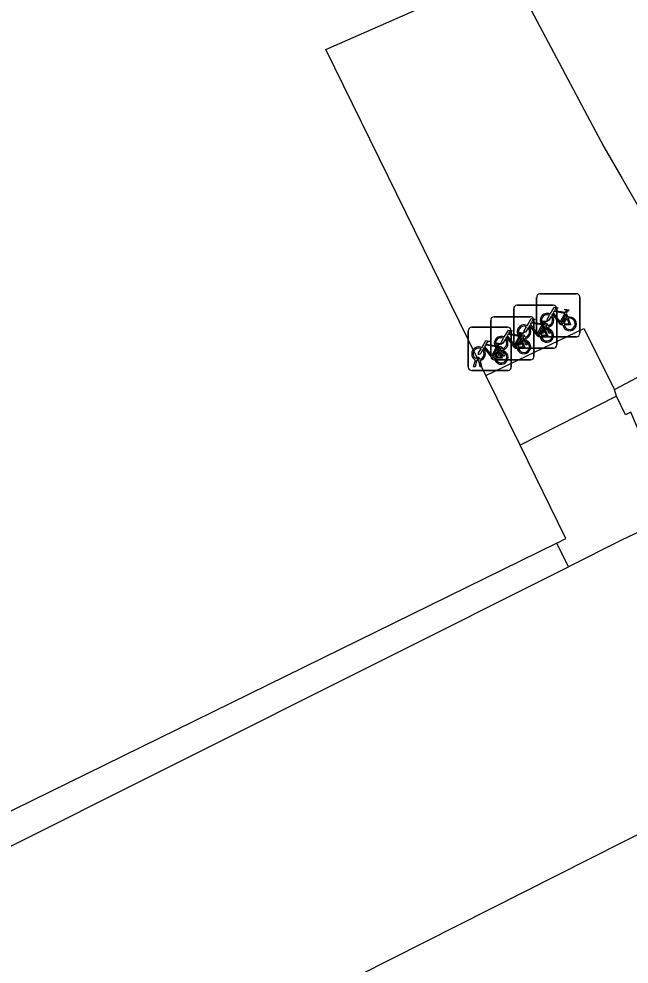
# Model space of a CAD drawing. Extents: x 160457 to 162082, y 388340 to 389736.
# Drawn here: x 160985.99 to 161000.17, y 388768.82 to 388790.76 of the extents above; entities that cross this region are included whole.
import ezdxf

# ---------------------------------------------------------------- set-up
doc = ezdxf.new("R2010")
doc.units = 0
for name, color, linetype in [('IMGEO_Fietsenrek', 7, 'Continuous'), ('IMGEO_Fietspad_gesloten', 7, 'Continuous'), ('IMGEO_Groenvoorziening', 7, 'Continuous'), ('IMGEO_Muur', 7, 'Continuous'), ('IMGEO_Pand', 7, 'Continuous'), ('IMGEO_Voetpad_open', 7, 'Continuous'), ('IMGEO_Waterloop', 7, 'Continuous')]:
    doc.layers.add(name, color=color, linetype=linetype)

msp = doc.modelspace()

# ---------------------------------------------------------------- linework, layer by layer
at = {"layer": 'IMGEO_Fietsenrek'}
for p, q in [((160998.093, 388784.378), (160998.934, 388784.378)), ((160998.934, 388784.378), (160998.093, 388784.378)), ((160998.018, 388783.453), (160998.018, 388784.294)), ((160998.018, 388784.294), (160998.018, 388783.453)), ((160999.018, 388784.303), (160999.018, 388783.462)), ((160999.018, 388783.462), (160999.018, 388784.303)), ((160997.485, 388783.186), (160997.485, 388784.027)), ((160997.485, 388784.027), (160997.485, 388783.186)), ((160997.56, 388784.111), (160998.401, 388784.111)), ((160998.401, 388784.111), (160997.56, 388784.111)), ((160998.485, 388784.036), (160998.485, 388783.195)), ((160998.485, 388783.195), (160998.485, 388784.036)), ((160998.705, 388783.927), (160998.741, 388783.832)), ((160996.953, 388782.919), (160996.953, 388783.76)), ((160996.953, 388783.76), (160996.953, 388782.919)), ((160997.028, 388783.844), (160997.869, 388783.844)), ((160997.869, 388783.844), (160997.028, 388783.844)), ((160997.953, 388783.769), (160997.953, 388782.928)), ((160997.953, 388782.928), (160997.953, 388783.769)), ((160996.428, 388782.674), (160996.428, 388783.515)), ((160996.428, 388783.515), (160996.428, 388782.674)), ((160996.503, 388783.599), (160997.344, 388783.599)), ((160997.344, 388783.599), (160996.503, 388783.599)), ((160997.428, 388783.524), (160997.428, 388782.683)), ((160997.428, 388782.683), (160997.428, 388783.524)), ((160998.145, 388783.462), (160998.184, 388783.622)), ((160998.172, 388783.66), (160998.208, 388783.565)), ((160998.214, 388783.61), (160998.179, 388783.462)), ((160998.256, 388783.634), (160998.255, 388783.638)), ((160998.297, 388783.462), (160998.263, 388783.604)), ((160998.287, 388783.645), (160998.288, 388783.638)), ((160998.295, 388783.608), (160998.33, 388783.462)), ((160997.612, 388783.195), (160997.651, 388783.355)), ((160997.64, 388783.393), (160997.676, 388783.298)), ((160997.681, 388783.343), (160997.646, 388783.195)), ((160997.723, 388783.367), (160997.722, 388783.371)), ((160997.764, 388783.195), (160997.73, 388783.337)), ((160997.754, 388783.378), (160997.755, 388783.371)), ((160997.762, 388783.341), (160997.797, 388783.195)), ((160998.943, 388783.378), (160998.102, 388783.378)), ((160998.102, 388783.378), (160998.943, 388783.378)), ((160998.179, 388783.462), (160998.145, 388783.462)), ((160998.33, 388783.462), (160998.297, 388783.462)), ((160997.08, 388782.928), (160997.119, 388783.088)), ((160997.149, 388783.076), (160997.114, 388782.928)), ((160997.115, 388783.148), (160997.151, 388783.053)), ((160997.191, 388783.1), (160997.19, 388783.104)), ((160997.232, 388782.928), (160997.198, 388783.07)), ((160997.222, 388783.111), (160997.223, 388783.104)), ((160997.23, 388783.074), (160997.265, 388782.928)), ((160998.41, 388783.111), (160997.569, 388783.111)), ((160997.569, 388783.111), (160998.41, 388783.111)), ((160997.646, 388783.195), (160997.612, 388783.195)), ((160997.797, 388783.195), (160997.764, 388783.195)), ((160996.555, 388782.683), (160996.594, 388782.843)), ((160996.624, 388782.831), (160996.589, 388782.683)), ((160996.666, 388782.855), (160996.665, 388782.859)), ((160996.707, 388782.683), (160996.673, 388782.825)), ((160996.697, 388782.866), (160996.698, 388782.859)), ((160996.705, 388782.829), (160996.74, 388782.683)), ((160997.878, 388782.844), (160997.037, 388782.844)), ((160997.037, 388782.844), (160997.878, 388782.844)), ((160997.114, 388782.928), (160997.08, 388782.928)), ((160997.265, 388782.928), (160997.232, 388782.928)), ((160997.353, 388782.599), (160996.512, 388782.599)), ((160996.512, 388782.599), (160997.353, 388782.599)), ((160996.589, 388782.683), (160996.555, 388782.683)), ((160996.74, 388782.683), (160996.707, 388782.683))]:
    msp.add_line(p, q, dxfattribs=at)
for points in [[(160998.331, 388783.904), (160998.426, 388784.068), (160998.512, 388784.054), (160998.514, 388784.045), (160998.458, 388784.034), (160998.431, 388783.989), (160998.687, 388783.948)], [(160998.674, 388783.923), (160998.417, 388783.964), (160998.4, 388783.935), (160998.567, 388783.715), (160998.674, 388783.923)], [(160998.687, 388783.948), (160998.712, 388783.997), (160998.706, 388784.001), (160998.683, 388784.005), (160998.671, 388784.012), (160998.67, 388784.015), (160998.672, 388784.02), (160998.767, 388784.005), (160998.769, 388783.995), (160998.759, 388783.982), (160998.747, 388783.976), (160998.733, 388783.982), (160998.705, 388783.927)], [(160997.798, 388783.637), (160997.893, 388783.801), (160997.979, 388783.787), (160997.981, 388783.778), (160997.925, 388783.767), (160997.898, 388783.722), (160998.154, 388783.681)], [(160998.141, 388783.656), (160997.884, 388783.697), (160997.867, 388783.668), (160998.034, 388783.448), (160998.141, 388783.656)], [(160998.154, 388783.681), (160998.179, 388783.73), (160998.173, 388783.734), (160998.15, 388783.738), (160998.138, 388783.745), (160998.137, 388783.748), (160998.139, 388783.753), (160998.234, 388783.738), (160998.236, 388783.728), (160998.226, 388783.715), (160998.214, 388783.709), (160998.2, 388783.715), (160998.172, 388783.66)], [(160998.352, 388783.852), (160998.3, 388783.762), (160998.26, 388783.737), (160998.261, 388783.784), (160998.316, 388783.878)], [(160998.627, 388783.66), (160998.577, 388783.66), (160998.386, 388783.911), (160998.367, 388783.879)], [(160998.722, 388783.825), (160998.692, 388783.902), (160998.583, 388783.684), (160998.626, 388783.684)], [(160998.656, 388783.684), (160998.776, 388783.683), (160998.732, 388783.797)], [(160998.752, 388783.804), (160998.807, 388783.659), (160998.657, 388783.659)], [(160997.266, 388783.37), (160997.361, 388783.534), (160997.447, 388783.52), (160997.449, 388783.511), (160997.393, 388783.5), (160997.366, 388783.455), (160997.622, 388783.414)], [(160997.622, 388783.414), (160997.647, 388783.463), (160997.641, 388783.467), (160997.618, 388783.471), (160997.606, 388783.478), (160997.605, 388783.481), (160997.607, 388783.486), (160997.702, 388783.471), (160997.704, 388783.461), (160997.694, 388783.448), (160997.682, 388783.442), (160997.668, 388783.448), (160997.64, 388783.393)], [(160997.819, 388783.585), (160997.767, 388783.495), (160997.727, 388783.47), (160997.728, 388783.517), (160997.783, 388783.611)], [(160998.094, 388783.393), (160998.044, 388783.393), (160997.853, 388783.644), (160997.834, 388783.612)], [(160998.189, 388783.558), (160998.159, 388783.635), (160998.05, 388783.417), (160998.093, 388783.417)], [(160998.123, 388783.417), (160998.243, 388783.416), (160998.199, 388783.53)], [(160998.219, 388783.537), (160998.274, 388783.392), (160998.124, 388783.392)], [(160996.741, 388783.125), (160996.836, 388783.289), (160996.922, 388783.275), (160996.924, 388783.266), (160996.868, 388783.255), (160996.841, 388783.21), (160997.097, 388783.169)], [(160997.287, 388783.318), (160997.235, 388783.228), (160997.195, 388783.203), (160997.196, 388783.25), (160997.251, 388783.344)], [(160997.562, 388783.126), (160997.512, 388783.126), (160997.321, 388783.377), (160997.302, 388783.345)], [(160997.609, 388783.389), (160997.352, 388783.43), (160997.335, 388783.401), (160997.502, 388783.181), (160997.609, 388783.389)], [(160997.657, 388783.291), (160997.627, 388783.368), (160997.518, 388783.15), (160997.561, 388783.15)], [(160997.591, 388783.15), (160997.711, 388783.149), (160997.667, 388783.263)], [(160997.687, 388783.27), (160997.742, 388783.125), (160997.592, 388783.125)], [(160996.762, 388783.073), (160996.71, 388782.983), (160996.67, 388782.958), (160996.671, 388783.005), (160996.726, 388783.099)], [(160997.037, 388782.881), (160996.987, 388782.881), (160996.796, 388783.132), (160996.777, 388783.1)], [(160997.084, 388783.144), (160996.827, 388783.185), (160996.81, 388783.156), (160996.977, 388782.936), (160997.084, 388783.144)], [(160997.132, 388783.046), (160997.102, 388783.123), (160996.993, 388782.905), (160997.036, 388782.905)], [(160997.097, 388783.169), (160997.122, 388783.218), (160997.116, 388783.222), (160997.093, 388783.226), (160997.081, 388783.233), (160997.08, 388783.236), (160997.082, 388783.241), (160997.177, 388783.226), (160997.179, 388783.216), (160997.169, 388783.203), (160997.157, 388783.197), (160997.143, 388783.203), (160997.115, 388783.148)], [(160997.066, 388782.905), (160997.186, 388782.904), (160997.142, 388783.018)], [(160997.162, 388783.025), (160997.217, 388782.88), (160997.067, 388782.88)]]:
    msp.add_lwpolyline(points, dxfattribs=at)
for centre, radius, start, end in [((160998.096, 388784.3), 0.0779, 92.4484, 184.2845), ((160998.096, 388784.3), 0.0779, 92.4484, 184.2845), ((160998.94, 388784.3), 0.0779, 2.4484, 94.2845), ((160998.94, 388784.3), 0.0779, 2.4484, 94.2845), ((160997.563, 388784.033), 0.0779, 92.4484, 184.2845), ((160997.563, 388784.033), 0.0779, 92.4484, 184.2845), ((160998.258, 388783.763), 0.159, 62.6766, 242.1369), ((160998.407, 388784.033), 0.0779, 2.4484, 94.2845), ((160998.407, 388784.033), 0.0779, 2.4484, 94.2845), ((160997.031, 388783.766), 0.0779, 92.4484, 184.2845), ((160997.031, 388783.766), 0.0779, 92.4484, 184.2845), ((160997.875, 388783.766), 0.0779, 2.4484, 94.2845), ((160997.875, 388783.766), 0.0779, 2.4484, 94.2845), ((160998.258, 388783.763), 0.129, 63.3192, 238.903), ((160998.258, 388783.763), 0.129, 283.6043, 43.4302), ((160998.258, 388783.763), 0.159, 283.5766, 46.6042), ((160998.785, 388783.679), 0.159, 113.3408, 178.3217), ((160998.785, 388783.679), 0.159, 187.0065, 105.7708), ((160998.785, 388783.679), 0.129, 113.923, 177.9556), ((160998.785, 388783.679), 0.129, 188.6715, 104.5883), ((160996.506, 388783.521), 0.0779, 92.4484, 184.2845), ((160996.506, 388783.521), 0.0779, 92.4484, 184.2845), ((160997.35, 388783.521), 0.0779, 2.4484, 94.2845), ((160997.35, 388783.521), 0.0779, 2.4484, 94.2845), ((160997.725, 388783.496), 0.159, 62.6766, 242.1369), ((160997.725, 388783.496), 0.129, 63.3192, 238.903), ((160997.725, 388783.496), 0.129, 283.6043, 43.4302), ((160997.725, 388783.496), 0.159, 283.5766, 46.6042), ((160998.252, 388783.412), 0.159, 113.3408, 178.3217), ((160998.252, 388783.412), 0.159, 187.0065, 105.7708), ((160998.252, 388783.412), 0.129, 113.923, 177.9556), ((160998.252, 388783.412), 0.129, 188.6715, 104.5883), ((160998.238, 388783.634), 0.0499, 12.8025, 158.6934), ((160998.258, 388783.763), 0.159, 253.9967, 271.7867), ((160998.238, 388783.634), 0.0174, 12.8025, 163.4502), ((160998.258, 388783.763), 0.129, 253.415, 269.0204), ((160997.193, 388783.229), 0.159, 62.6766, 242.1369), ((160997.193, 388783.229), 0.129, 63.3192, 238.903), ((160997.193, 388783.229), 0.129, 283.6043, 43.4302), ((160997.193, 388783.229), 0.159, 283.5766, 46.6042), ((160997.72, 388783.145), 0.159, 113.3408, 178.3217), ((160997.72, 388783.145), 0.159, 187.0065, 105.7708), ((160997.72, 388783.145), 0.129, 113.923, 177.9556), ((160997.72, 388783.145), 0.129, 188.6715, 104.5883), ((160997.705, 388783.367), 0.0499, 12.8025, 158.6934), ((160997.725, 388783.496), 0.159, 253.9967, 271.7867), ((160997.705, 388783.367), 0.0174, 12.8025, 163.4502), ((160997.725, 388783.496), 0.129, 253.415, 269.0204), ((160998.096, 388783.456), 0.0779, 182.4484, 274.2845), ((160998.096, 388783.456), 0.0779, 182.4484, 274.2845), ((160998.94, 388783.456), 0.0779, 272.4484, 4.2845), ((160998.94, 388783.456), 0.0779, 272.4484, 4.2845), ((160996.668, 388782.984), 0.159, 62.6766, 242.1369), ((160996.668, 388782.984), 0.129, 63.3192, 238.903), ((160996.668, 388782.984), 0.129, 283.6043, 43.4302), ((160996.668, 388782.984), 0.159, 283.5766, 46.6042), ((160997.195, 388782.9), 0.159, 113.3408, 178.3217), ((160997.195, 388782.9), 0.159, 187.0065, 105.7708), ((160997.173, 388783.1), 0.0499, 12.8025, 158.6934), ((160997.193, 388783.229), 0.159, 253.9967, 271.7867), ((160997.173, 388783.1), 0.0174, 12.8025, 163.4502), ((160997.193, 388783.229), 0.129, 253.415, 269.0204), ((160997.563, 388783.189), 0.0779, 182.4484, 274.2845), ((160997.563, 388783.189), 0.0779, 182.4484, 274.2845), ((160998.407, 388783.189), 0.0779, 272.4484, 4.2845), ((160998.407, 388783.189), 0.0779, 272.4484, 4.2845), ((160996.648, 388782.855), 0.0499, 12.8025, 158.6934), ((160996.668, 388782.984), 0.159, 253.9967, 271.7867), ((160996.648, 388782.855), 0.0174, 12.8025, 163.4502), ((160996.668, 388782.984), 0.129, 253.415, 269.0204), ((160997.031, 388782.922), 0.0779, 182.4484, 274.2845), ((160997.031, 388782.922), 0.0779, 182.4484, 274.2845), ((160997.195, 388782.9), 0.129, 113.923, 177.9556), ((160997.195, 388782.9), 0.129, 188.6715, 104.5883), ((160997.875, 388782.922), 0.0779, 272.4484, 4.2845), ((160997.875, 388782.922), 0.0779, 272.4484, 4.2845), ((160996.506, 388782.677), 0.0779, 182.4484, 274.2845), ((160996.506, 388782.677), 0.0779, 182.4484, 274.2845), ((160997.35, 388782.677), 0.0779, 272.4484, 4.2845), ((160997.35, 388782.677), 0.0779, 272.4484, 4.2845)]:
    msp.add_arc(centre, radius, start, end, dxfattribs=at)
at = {"layer": 'IMGEO_Fietspad_gesloten'}
msp.add_lwpolyline([(160979.736, 388828.183), (160997.708, 388791.317), (160999.575, 388787.785), (161000, 388787.051), (161001.579, 388784.322), (161002.252, 388783.081)], dxfattribs=at)
at = {"layer": 'IMGEO_Groenvoorziening'}
for points in [[(160999.871, 388781.998), (160997.633, 388780.863)], [(160998.756, 388778.042), (160998.487, 388778.589)]]:
    msp.add_lwpolyline(points, dxfattribs=at)
at = {"layer": 'IMGEO_Muur'}
for points in [[(160999.823, 388782.158), (161000.353, 388782.431), (161000.459, 388782.204)], [(160999.871, 388781.998), (160999.823, 388782.158)], [(161001.348, 388779.301), (161001.157, 388779.698), (161001.049, 388779.644), (161000.202, 388781.63), (161000.084, 388781.57), (160999.871, 388781.998)]]:
    msp.add_lwpolyline(points, dxfattribs=at)
at = {"layer": 'IMGEO_Pand'}
for points in [[(160996.841, 388782.477), (160993.121, 388790.05), (160996.05, 388791.339), (160995.917, 388791.642), (160995.608, 388791.477), (160994.013, 388794.764), (160994.324, 388794.902), (160994.202, 388795.177), (160994.015, 388795.086), (160972.262, 388839.513), (160969.631, 388838.199)], [(160997.633, 388780.863), (160996.841, 388782.477)], [(160998.487, 388778.589), (160998.699, 388778.693), (160997.633, 388780.863)], [(160998.487, 388778.589), (160984.612, 388771.79), (160982.973, 388775.146)]]:
    msp.add_lwpolyline(points, dxfattribs=at)
at = {"layer": 'IMGEO_Voetpad_open'}
msp.add_lwpolyline([(160996.841, 388782.477), (160999.117, 388783.573), (160999.823, 388782.158)], dxfattribs=at)
at = {"layer": 'IMGEO_Waterloop'}
for points in [[(161001.348, 388779.301), (161000, 388778.665), (160998.756, 388778.042)], [(160948.921, 388753.525), (160985.165, 388771.24), (160998.756, 388778.042)], [(161004.045, 388773.679), (161000, 388771.638), (160986.989, 388765.073), (160956.23, 388750), (160783.435, 388665.323), (160769.08, 388658.493)]]:
    msp.add_lwpolyline(points, dxfattribs=at)

doc.saveas('drawing.dxf')
